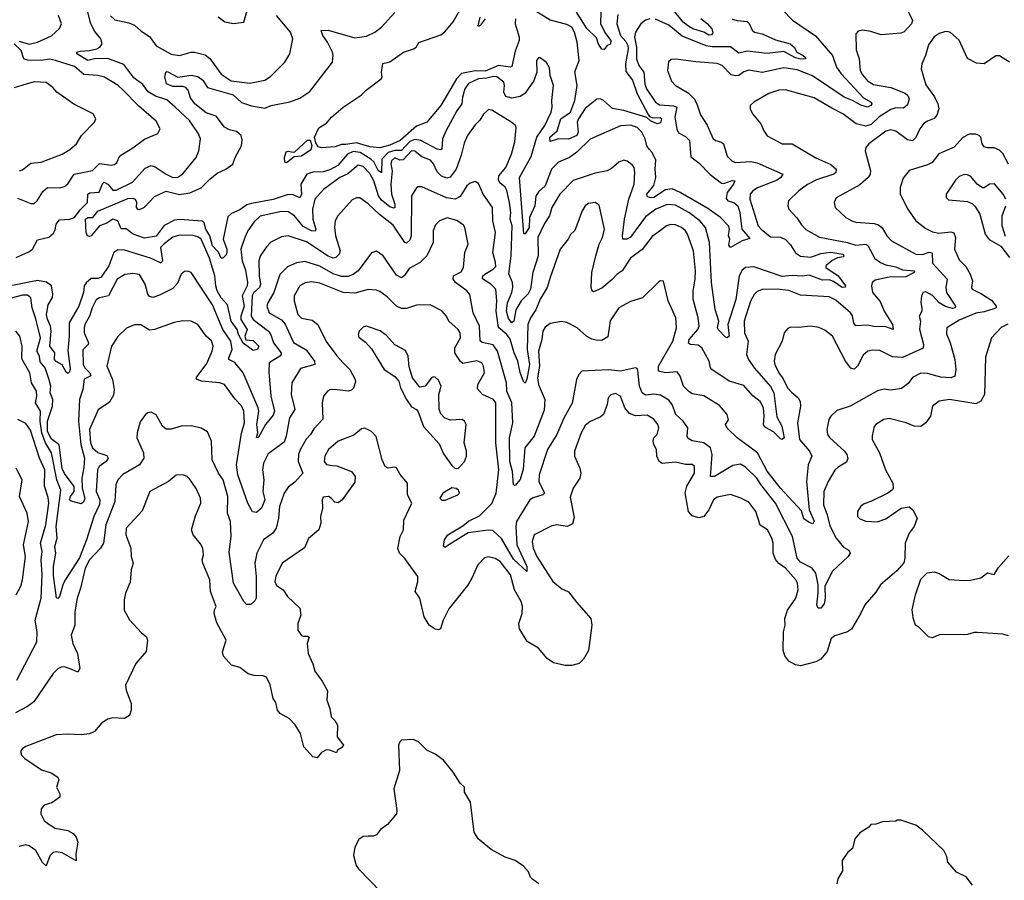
# Model space of a CAD drawing. Extents: x 2086813 to 2278017, y 548126 to 753336.
# Tile 264 of 461: x 2163907 to 2169805, y 688877 to 694029. Entities that reach past the tile are written whole.
import ezdxf

# ---------------------------------------------------------------- set-up
doc = ezdxf.new("R2010")
doc.units = 0

msp = doc.modelspace()

# ---------------------------------------------------------------- linework, layer by layer
at = {"layer": '0CON10XD'}
for points in [[(2163886.2, 692605), (2163961.3, 692638.7), (2163984, 692655), (2164015, 692710.8), (2164082, 692728), (2164108.9, 692751.1), (2164119.3, 692770.7), (2164125.8, 692805), (2164145, 692831.2), (2164205, 692835.8), (2164235, 692845.7), (2164269.2, 692890.8), (2164313.8, 692935), (2164316.2, 692985), (2164327.1, 692992.9), (2164382.6, 692997.4), (2164403, 693047), (2164413.9, 693056.1), (2164435, 693044.4), (2164465, 693008.6), (2164485, 693008.1), (2164583, 693057), (2164659.1, 693140.9), (2164694.1, 693155.9), (2164719.2, 693149.2), (2164785, 693103.6), (2164825, 693084.6), (2164855, 693086.4), (2164885, 693106.5), (2164965, 693204.2), (2164980, 693245), (2164989.5, 693315), (2164978.2, 693345), (2164925.4, 693425), (2164838.8, 693505), (2164789.3, 693549.3), (2164721.1, 693571.1), (2164677.3, 693597.3), (2164645, 693641.3), (2164590.4, 693680.4), (2164531.5, 693761.5), (2164435, 693796.2), (2164355, 693794.5), (2164315, 693784.3), (2164250, 693825), (2164248.8, 693835), (2164268.8, 693841.2), (2164325, 693844.3), (2164369.4, 693855), (2164387.7, 693865), (2164401.8, 693885), (2164393.5, 693915), (2164358.3, 693958.3), (2164334.4, 694005), (2164297.5, 694147.5)], [(2169221.1, 694095), (2169255.4, 694025), (2169249.1, 694005), (2169205, 693957.3), (2169185, 693948.8), (2169068, 693938), (2169005, 693959.1), (2168955, 693965.6), (2168930.3, 693959.7), (2168916.1, 693943.9), (2168917.9, 693847.9), (2168935.6, 693795), (2168942.1, 693725), (2168955, 693698.9), (2168985, 693663.8), (2169021.7, 693641.7), (2169125, 693623.6), (2169210.3, 693590.2), (2169226.2, 693575), (2169235.4, 693555), (2169225, 693520), (2169200.9, 693499.1), (2169155, 693501.1), (2169125, 693492), (2169055, 693447.7), (2169007.4, 693402.6), (2168975, 693391.1), (2168917.8, 693405), (2168837.7, 693465), (2168771.2, 693498.8), (2168665, 693562.3), (2168495, 693609.5), (2168455, 693607.5), (2168395, 693587.3), (2168304.3, 693535.7), (2168283.3, 693515), (2168283.3, 693495), (2168296.2, 693465), (2168346.9, 693405), (2168363.9, 693363.9), (2168385, 693334.3), (2168475, 693286.9), (2168535, 693285.6), (2168675, 693202.3), (2168765, 693162.9), (2168796.7, 693135), (2168795.6, 693115), (2168784.2, 693105), (2168679.2, 693070.8), (2168626.6, 693043.4), (2168573.1, 693005), (2168512.5, 692945), (2168507.5, 692915), (2168514.2, 692895), (2168562.8, 692842.8), (2168590.3, 692800.2), (2168615, 692773.8), (2168697, 692727), (2168865, 692696.1), (2168915, 692679.8), (2168976, 692685), (2168987.1, 692677.1), (2169029.5, 692599.5), (2169063.1, 692575), (2169095, 692561.7), (2169155, 692550), (2169195, 692531.9), (2169267.5, 692525), (2169264.3, 692515), (2169215, 692489), (2169115, 692487.5), (2169031.2, 692468.8), (2169013.3, 692455), (2169009.1, 692435), (2169015.5, 692395), (2169061.9, 692341.9), (2169084.7, 692284.8), (2169134.6, 692205), (2169138.8, 692175), (2169095, 692190), (2169022.7, 692192.7), (2168985, 692201.1), (2168915, 692195.7), (2168902.7, 692212.7), (2168896, 692256), (2168884.4, 692275), (2168795, 692349.3), (2168755, 692369.1), (2168585, 692379.1), (2168515, 692407.5), (2168445, 692416.6), (2168355, 692414.5), (2168325, 692401.9), (2168307, 692383), (2168285, 692344), (2168245.8, 692225), (2168247.8, 692155), (2168270, 692105), (2168260.8, 692025), (2168272.4, 691995), (2168306.1, 691945), (2168405, 691832.4), (2168424.1, 691795), (2168441.8, 691651.8), (2168471.3, 691595), (2168485.4, 691525), (2168475, 691516), (2168465, 691520), (2168422, 691562), (2168375, 691587.3), (2168362.7, 691602.7), (2168366.5, 691655), (2168361.7, 691705), (2168343.3, 691743.3), (2168298, 691778), (2168245, 691839.5), (2168156, 691865), (2168053.8, 691935), (2168045.8, 691945), (2168036.5, 691985), (2167993.6, 692065), (2167971.3, 692081.3), (2167925.4, 692085.4), (2167913.1, 692093.1), (2167917.5, 692115), (2167969.6, 692175), (2167978, 692195), (2167971.4, 692245), (2167941.3, 692355), (2167941.6, 692405), (2167954.1, 692475), (2167955.8, 692525), (2167942.3, 692645), (2167908.2, 692745), (2167895, 692765.6), (2167871.9, 692785), (2167835, 692800.4), (2167805, 692803.8), (2167781.4, 692795), (2167745, 692766.2), (2167695, 692731.2), (2167636.6, 692653.4), (2167565, 692601.1), (2167516.7, 692525), (2167485, 692506.5), (2167456.4, 692473.6), (2167395, 692421.5), (2167345, 692400), (2167335.8, 692405.8), (2167331.1, 692425), (2167333.6, 692515), (2167358.5, 692615), (2167379.1, 692685), (2167398.2, 692725), (2167409.6, 692775), (2167378.7, 692918.7), (2167354.3, 692934.3), (2167315, 692928.1), (2167295, 692914), (2167275.8, 692885), (2167232, 692768), (2167207, 692743), (2167192.9, 692715), (2167145, 692656), (2167084.7, 692485), (2167065.8, 692425), (2167023.8, 692355), (2166998.1, 692291.9), (2166966.6, 692245), (2166951.1, 692205), (2166947.1, 692055), (2166961, 691965), (2166945, 691877.5), (2166935, 691853.3), (2166925, 691863.3), (2166905, 691917.5), (2166891.2, 691985), (2166868.4, 692035), (2166845, 692116.9), (2166825.3, 692145), (2166775.7, 692185.7), (2166761.2, 692285), (2166764.7, 692345), (2166758.5, 692415), (2166729.1, 692445), (2166678.7, 692478.7), (2166682.2, 692495), (2166692.5, 692505), (2166743.3, 692535), (2166758.6, 692551.4), (2166758, 692575), (2166741.3, 692635), (2166751.6, 692708.4), (2166756.6, 692755), (2166741.3, 692825), (2166739.6, 692905), (2166684.2, 692984.2), (2166655, 693048), (2166635, 693060), (2166605, 693050), (2166585, 693035.4), (2166545, 692970.8), (2166515, 692954.2), (2166463.4, 692963.4), (2166315, 693028.6), (2166295, 693029.2), (2166285, 693022), (2166253.5, 692975), (2166252.6, 692735), (2166245, 692708.9), (2166225, 692691.5), (2166215, 692695.6), (2166145, 692800), (2166062.1, 692862.1), (2165995, 692927.7), (2165945, 692962.9), (2165925, 692963.1), (2165898.9, 692951.1), (2165812.2, 692855), (2165796.2, 692825), (2165792.7, 692785), (2165799.7, 692735), (2165826.2, 692645), (2165820, 692625), (2165801.2, 692605), (2165785, 692602.3), (2165755, 692613.7), (2165625, 692699.1), (2165514.6, 692735.4), (2165475, 692729.5), (2165412.3, 692697.7), (2165385, 692670), (2165347.2, 692612.8), (2165340.3, 692585), (2165341.4, 692495), (2165349.8, 692445), (2165343.8, 692425), (2165310.7, 692395), (2165300.5, 692375), (2165293.4, 692255), (2165305, 692233.7), (2165396.7, 692165), (2165412.5, 692142.5), (2165427.5, 692095), (2165473.1, 692035), (2165473.6, 692025), (2165465.5, 692015), (2165401.9, 691975), (2165398.7, 691921.3), (2165412.1, 691775), (2165434.2, 691685), (2165425, 691660.5), (2165380.6, 691605), (2165335, 691526.2), (2165325, 691527.5), (2165334.4, 691555), (2165328.1, 691605), (2165339, 691685), (2165336.7, 691705), (2165245, 691914), (2165195, 691976.5), (2165160.8, 691995), (2165159.4, 692005), (2165179.3, 692055), (2165171.9, 692105), (2165124.3, 692175), (2165062.9, 692322.9), (2164935, 692516.2), (2164915, 692524.2), (2164895, 692521.4), (2164875, 692506), (2164868.5, 692491.5), (2164855.3, 692454.7), (2164825, 692420), (2164745, 692379.2), (2164705, 692366.1), (2164685, 692372.3), (2164675.3, 692385), (2164658.9, 692445), (2164625, 692504.3), (2164585, 692510), (2164536.6, 692503.4), (2164492, 692475), (2164438.8, 692375), (2164385, 692364.2), (2164365, 692351.2), (2164340.5, 692305), (2164325.3, 692254.7), (2164297.5, 692205), (2164293.1, 692185), (2164294.1, 692155), (2164319.6, 692095), (2164317.8, 692085), (2164286.5, 692053.5), (2164288.2, 691965), (2164297.3, 691945), (2164327.3, 691915), (2164333.6, 691896.4), (2164292.9, 691877.1), (2164285.9, 691815), (2164266.2, 691755), (2164260, 691625), (2164273.2, 691485), (2164296, 691405), (2164292.2, 691347.8), (2164279.1, 691285), (2164280.9, 691225), (2164297.5, 691162.5), (2164289.2, 691140.8), (2164275, 691130), (2164215.9, 691145.9), (2164206.4, 691155), (2164210.8, 691175), (2164234.3, 691205), (2164233.2, 691235), (2164175, 691311.7), (2164161.2, 691341.2), (2164144.5, 691484.5), (2164095, 691519.3), (2164074.9, 691565), (2164073, 691625), (2164104.1, 691715), (2164105.8, 691755), (2164089.2, 691795), (2164093.4, 691835), (2164083.8, 691873.8), (2164059.3, 691945), (2164030.7, 691980.7), (2164026.1, 692015), (2164010.5, 692045), (2164031.1, 692125), (2164005, 692237.5)], [(2168475, 694090), (2168535.4, 694025.4), (2168672.9, 693932.9), (2168775, 693815.5), (2168800.6, 693745), (2168826.8, 693705), (2168960.6, 693560.6), (2169008.1, 693535), (2169012.2, 693525), (2169005, 693514.6), (2168985, 693504.6), (2168945, 693516.6), (2168895.8, 693545.8), (2168846.3, 693566.3), (2168655, 693693.6), (2168565, 693729), (2168485, 693741.9), (2168355, 693712.4), (2168275, 693726.8), (2168245, 693717.9), (2168214.2, 693695.8), (2168195, 693692.3), (2168169, 693699), (2168115, 693754.5), (2168085, 693767.3), (2167956.6, 693776.6), (2167836.9, 693793.1), (2167810, 693790), (2167793, 693777), (2167788.1, 693725), (2167810.6, 693660.6), (2167835.8, 693635), (2167910.4, 693590.4), (2167946.4, 693555), (2167962.7, 693525), (2167985, 693458.8), (2168025, 693398), (2168059.8, 693319.8), (2168075, 693305.6), (2168111.2, 693295), (2168123.1, 693285), (2168145, 693212), (2168172, 693185), (2168195, 693174.6), (2168285, 693180.2), (2168325, 693173.2), (2168478, 693105), (2168465.6, 693085), (2168445, 693068.9), (2168327.2, 693022.8), (2168299.2, 693005), (2168282.2, 692985), (2168280.7, 692955), (2168331.2, 692795), (2168347.5, 692775), (2168405, 692730), (2168465, 692727.3), (2168493.3, 692713.3), (2168525, 692681.1), (2168554.2, 692634.2), (2168583.4, 692613.4), (2168645, 692608.4), (2168705, 692628.7), (2168765, 692636.8), (2168837.5, 692625), (2168844.4, 692615), (2168839.8, 692610.2), (2168805, 692604.1), (2168773.3, 692586.7), (2168735.7, 692555), (2168735.6, 692545), (2168810.5, 692495), (2168854.3, 692435), (2168851.7, 692428.3), (2168834.4, 692425), (2168782.5, 692462.5), (2168755, 692471.3), (2168715, 692470.2), (2168635, 692499), (2168595, 692492.7), (2168535, 692497.9), (2168475, 692492.5), (2168305, 692548.8), (2168255, 692544.6), (2168233, 692527), (2168216, 692494), (2168195.8, 692354.2), (2168149.1, 692205), (2168155.8, 692135), (2168145.3, 692124.7), (2168135, 692127.5), (2168092.4, 692172.4), (2168087.6, 692185), (2168094.8, 692225), (2168073.6, 692295), (2168051.4, 692455), (2168039.3, 692695), (2168014.4, 692784.4), (2167980.9, 692825), (2167915, 692875.3), (2167835, 692919.7), (2167785, 692922.4), (2167717.3, 692895), (2167655, 692848.4), (2167565, 692726.7), (2167543.3, 692715), (2167520, 692715), (2167517.1, 692735), (2167529.8, 692835), (2167555.3, 692955), (2167586.9, 693045), (2167591.4, 693115), (2167586.9, 693145), (2167575, 693160.8), (2167545, 693182.5), (2167525, 693187.5), (2167495, 693175.6), (2167452.2, 693137.8), (2167426.1, 693123.9), (2167355, 693110), (2167222.7, 693067.3), (2167141.8, 692985), (2167095.5, 692905), (2167081.5, 692855), (2167050.7, 692809.3), (2167011.3, 692725), (2167012.6, 692615), (2166981.7, 692515), (2166966.7, 692415), (2166952.8, 692387.2), (2166910.6, 692345), (2166878.3, 692291.7), (2166866.2, 692223.8), (2166855, 692214.7), (2166835, 692240), (2166822.2, 692285), (2166829.6, 692335), (2166855.2, 692395), (2166861.3, 692425), (2166859.8, 692455), (2166836.8, 692506.8), (2166850.2, 692615), (2166856.3, 692795), (2166846, 692835), (2166848.5, 692875), (2166841.7, 692935), (2166826, 693006), (2166816, 693026), (2166783, 693053), (2166775, 693070), (2166777.1, 693095), (2166820, 693145), (2166852.9, 693225), (2166872.7, 693297.3), (2166881.9, 693381.9), (2166877.5, 693395), (2166854.6, 693414.6), (2166735, 693487.8), (2166715, 693492.5), (2166685, 693464.3), (2166663.3, 693426.7), (2166635, 693399.2), (2166589.1, 693335), (2166569.5, 693290.5), (2166552.4, 693217.6), (2166521, 693135), (2166485, 693086.2), (2166465, 693080.3), (2166432.9, 693092.9), (2166408.4, 693118.4), (2166385, 693166.2), (2166367.2, 693187.2), (2166315, 693207.9), (2166275, 693241.2), (2166255, 693243.6), (2166205, 693189.4), (2166185, 693189.1), (2166155, 693201.4), (2166133.9, 693185), (2166130.8, 693165), (2166138.4, 693125), (2166131.2, 693045), (2166134.1, 692985), (2166153.4, 692925), (2166154.5, 692905.5), (2166148.8, 692901.2), (2166125, 692908.4), (2166075, 692948.3), (2166056.6, 692975), (2166027.9, 693065), (2166005, 693107.5), (2165965, 693150.8), (2165935, 693157.3), (2165873.1, 693106.9), (2165825, 693084.7), (2165726.9, 693013.1), (2165676.1, 692953.9), (2165661.7, 692895), (2165662.9, 692835), (2165680.7, 692775), (2165677.1, 692762.9), (2165655, 692765.8), (2165605, 692790.9), (2165554, 692855), (2165515, 692879.2), (2165475, 692880.7), (2165348, 692852), (2165310.9, 692819.1), (2165274.4, 692765.6), (2165256.4, 692725), (2165232.6, 692655), (2165239.4, 692585), (2165260.4, 692530.4), (2165272.3, 692455), (2165269.4, 692435), (2165240.8, 692375), (2165250.9, 692315), (2165231.8, 692255), (2165231.3, 692235), (2165270.2, 692175), (2165255.3, 692135), (2165262.6, 692112.6), (2165305, 692107.8), (2165339.1, 692075), (2165332.5, 692055), (2165305, 692049.2), (2165245, 692092.2), (2165217.3, 692145), (2165210.7, 692175), (2165174.2, 692224.2), (2165152.6, 692322.6), (2165114.6, 692364.6), (2165090.4, 692405), (2165081.7, 692435), (2165076.7, 692495), (2165045, 692601.9), (2164995, 692714.6), (2164975, 692728.4), (2164946.9, 692736.9), (2164865, 692738.8), (2164825, 692727.8), (2164771.8, 692688.2), (2164750, 692665), (2164762.4, 692587.6), (2164755, 692572.5), (2164690.6, 692600.6), (2164535, 692650.3), (2164495, 692651.2), (2164471.9, 692635), (2164441.8, 692555), (2164395, 692488.5), (2164375, 692480.4), (2164335, 692479.5), (2164305, 692454.2), (2164293.5, 692435), (2164289.7, 692395), (2164261.4, 692315), (2164202.7, 692215), (2164204.2, 692135), (2164196, 692046), (2164208.8, 691941.2), (2164205, 691921.2), (2164195, 691910), (2164185, 691918), (2164162.3, 691962.3), (2164125, 691983.3), (2164115.8, 691995), (2164118, 692035), (2164087.3, 692075), (2164095.2, 692164.8), (2164090.9, 692195), (2164074.1, 692235.9)], [(2167682.5, 694035), (2167655, 694025.5), (2167627.8, 694005), (2167595.9, 693954.1), (2167590.7, 693925), (2167601, 693865), (2167602.4, 693795), (2167615, 693755.6), (2167646, 693715), (2167651.9, 693645), (2167661.3, 693615), (2167714.7, 693535), (2167740.1, 693520.1), (2167823.1, 693513.1), (2167842.5, 693505), (2167832.2, 693445), (2167842.9, 693372.9), (2167852.8, 693352.8), (2167895, 693330.7), (2167919.8, 693305), (2167928.1, 693208.1), (2167975, 693171.8), (2168042.1, 693102.1), (2168111.3, 693051.3), (2168125, 693049.4), (2168175, 693066.1), (2168190.8, 693065), (2168183.3, 693045), (2168145.3, 692995), (2168139.6, 692959.6), (2168149.2, 692945), (2168185, 692934.6), (2168208, 692915), (2168219.7, 692875), (2168231.8, 692775), (2168280, 692720), (2168234, 692706), (2168165, 692666.2), (2168155, 692680), (2168161.1, 692715), (2168153.3, 692735), (2168159.6, 692775), (2168152.9, 692795), (2168104.6, 692845), (2168029.1, 692899.1), (2167864.1, 692995), (2167815, 693016.7), (2167775, 693010), (2167705, 692964.4), (2167683.4, 692963.4), (2167665, 692970.8), (2167664.6, 692985), (2167705, 693036.2), (2167718.4, 693085), (2167713, 693135), (2167718.1, 693188.1), (2167695, 693234.6), (2167676.8, 693255), (2167663.7, 693273.7), (2167653.9, 693315), (2167634.7, 693355), (2167605, 693383.6), (2167567.8, 693397.8), (2167505, 693393.1), (2167325, 693313.5), (2167244.7, 693235.3), (2167200, 693205), (2167135, 693175.3), (2167091.8, 693135), (2167055.6, 693034.4), (2167015, 692997.8), (2166997.9, 692972.1), (2166993.5, 692915), (2166961.7, 692845), (2166958.2, 692785), (2166935, 692748), (2166927.5, 692747.5), (2166901.4, 693085), (2166970.5, 693209.5), (2167005.5, 693325), (2167052.5, 693395), (2167090, 693475), (2167097.3, 693505), (2167095.5, 693545.5), (2167104.4, 693635), (2167084.5, 693694.5), (2167080.3, 693740.3), (2167062.7, 693772.7), (2167025, 693800), (2167015, 693800), (2167003.1, 693785), (2167004.4, 693715), (2166987.3, 693662.7), (2166932.9, 693587.1), (2166905, 693568.7), (2166855, 693559.2), (2166819.2, 693569.2), (2166806.8, 693595), (2166812.1, 693635), (2166806.4, 693655), (2166765, 693687.2), (2166745, 693689.5), (2166705, 693678.4), (2166655, 693676.1), (2166595, 693646.2), (2166573.4, 693615), (2166558.9, 693565), (2166556.1, 693525), (2166525, 693483.3), (2166459.1, 693360.9), (2166440.7, 693315), (2166435.5, 693255), (2166429.5, 693250.5), (2166406.9, 693255), (2166310.4, 693305), (2166275, 693312.4), (2166245, 693299.5), (2166195, 693245.5), (2166155, 693246.3), (2166115, 693234.9), (2166075.7, 693195), (2166075, 693113.1), (2166055, 693126.5), (2166027.9, 693177.9), (2166011.5, 693195), (2165946.3, 693235), (2165905, 693240.2), (2165870.2, 693225), (2165813.2, 693156.8), (2165765, 693130.4), (2165725, 693118.1), (2165663, 693117), (2165626.4, 693103.6), (2165591.2, 693045), (2165595.2, 692984.8), (2165585, 692963.3), (2165545, 692979.8), (2165515, 692981.9), (2165425, 692952), (2165295, 692928.9), (2165268.8, 692921.2), (2165225, 692890), (2165175, 692868.6), (2165155, 692848.6), (2165126.6, 692715), (2165147.8, 692655), (2165148.8, 692635), (2165145, 692621.2), (2165125, 692601.2), (2165115, 692602), (2165098.3, 692638.3), (2165062.7, 692675), (2165046.8, 692735), (2165022.8, 692775), (2165012.4, 692812.4), (2165002.3, 692822.3), (2164865, 692833.4), (2164835, 692828.4), (2164772, 692798), (2164725, 692732.8), (2164655, 692721.1), (2164587.5, 692745), (2164545, 692776.2), (2164515, 692777.5), (2164494.4, 692825), (2164465, 692835.8), (2164429.2, 692810.8), (2164385.8, 692795), (2164335.3, 692734.7), (2164325, 692730.8), (2164313.8, 692735), (2164306.1, 692755), (2164301.9, 692835), (2164314.8, 692845.2), (2164345, 692844), (2164375, 692882.9), (2164555, 692958.2), (2164585, 692960), (2164598, 692955), (2164606.4, 692936.4), (2164604.5, 692904.5), (2164612, 692895), (2164625, 692892.3), (2164655, 692907.3), (2164715, 692971.6), (2164785, 693002.1), (2164865, 692983.6), (2164927.3, 692992.7), (2164995, 693022.5), (2165045.5, 693074.5), (2165090.2, 693109.8), (2165141.1, 693135), (2165183.8, 693165), (2165198.6, 693205), (2165236.8, 693273.2), (2165239.1, 693310.9), (2165233.3, 693335), (2165205, 693360.8), (2165165, 693370), (2165135, 693386), (2165085, 693451.3), (2165025, 693472.4), (2164956.6, 693525), (2164931.1, 693561.1), (2164916.7, 693606.7), (2164902.7, 693622.7), (2164885, 693628.8), (2164825, 693628.6), (2164786.9, 693645), (2164777.5, 693685), (2164782, 693715), (2164791.2, 693718.8), (2164855, 693685.5), (2164935, 693696.2), (2164975, 693689.5), (2165005, 693666.2), (2165033.1, 693623.1), (2165185, 693580), (2165235, 693532.7), (2165295, 693513.3), (2165375, 693499.5), (2165413.9, 693516.1), (2165525, 693537.9), (2165585, 693558.5), (2165645, 693598.6), (2165781.4, 693775), (2165785.6, 693814.4), (2165780.6, 693835), (2165751.1, 693895), (2165723.1, 693935), (2165713.8, 693963.8), (2165755, 693966.2), (2165915, 693920), (2165985, 693930.4), (2166034.7, 693955.3), (2166074.3, 693985), (2166155, 694071.4)], [(2165096.4, 694046.4), (2165135.7, 694015.7), (2165185, 694007.1), (2165250, 694015), (2165270.8, 694085)], [(2166877.9, 694035), (2166874.3, 694004.3), (2166899.2, 693925), (2166899.7, 693905), (2166875, 693840), (2166855, 693748.9), (2166844.7, 693745.3), (2166774.8, 693754.8), (2166695, 693721.7), (2166635, 693722.9), (2166553.4, 693706.6), (2166523.3, 693675), (2166429.4, 693515), (2166345, 693415.7), (2166285, 693392.5), (2166186, 693305), (2166125, 693278.9), (2166065, 693262.7), (2166005, 693268.1), (2165925, 693291.9), (2165861.7, 693281.7), (2165835, 693282.1), (2165797.7, 693267.7), (2165715, 693262.5), (2165695, 693267.5), (2165681.2, 693291.2), (2165673.3, 693325), (2165698.3, 693381.7), (2165745, 693409.5), (2165774.8, 693445.2), (2165845, 693506), (2165952.3, 693577.7), (2165982.7, 693607.3), (2166073.3, 693675), (2166078.8, 693685), (2166074.2, 693715), (2166082.8, 693767.2), (2166125, 693776.9), (2166206.2, 693835), (2166265.5, 693854.5), (2166281.2, 693865), (2166298.1, 693891.9), (2166430.7, 693939.3), (2166454.4, 693955.6), (2166502.7, 694017.3), (2166566.1, 694123.9)], [(2167489.9, 694060.1), (2167483.8, 694005), (2167506.3, 693935), (2167538.4, 693898.4), (2167549.9, 693875), (2167551.3, 693855), (2167535.4, 693765.4), (2167538.6, 693718.6), (2167577.3, 693667.3), (2167606.2, 693586.2), (2167671.1, 693461.1), (2167680.6, 693450.6), (2167702.5, 693442.5), (2167744.4, 693444.4), (2167752.2, 693435), (2167745, 693411.4), (2167725, 693405.7), (2167685, 693423.8), (2167663.2, 693443.2), (2167526.7, 693485), (2167458.2, 693498.2), (2167405, 693545.6), (2167385, 693555.8), (2167365, 693554.3), (2167295, 693498.4), (2167253.4, 693436.6), (2167246.1, 693415), (2167252.6, 693355), (2167244.5, 693335), (2167195, 693313.6), (2167135, 693315.8), (2167085, 693300), (2167083.1, 693325), (2167126.4, 693363.6), (2167147.7, 693435), (2167206.3, 693475), (2167231.7, 693545), (2167246.1, 693635), (2167232.6, 693717.4), (2167259.3, 693785), (2167246.1, 693895), (2167231.4, 693955), (2167215, 693983.6), (2167185, 694000.5), (2167085, 694026.2), (2166975, 694093.3)], [(2167275.2, 694025.2), (2167243.3, 694073.3)], [(2167387.4, 694075), (2167385.4, 694005), (2167416.7, 693946.7), (2167447.5, 693905), (2167447, 693883), (2167425.9, 693874.1), (2167408.3, 693851.7), (2167395, 693853.3), (2167375, 693883.3), (2167361.5, 693921.5), (2167305, 693977.1), (2167275.2, 694025.2)], [(2167986.2, 694036.1), (2168025, 694007.3), (2168052.7, 693975), (2168058.6, 693951.4), (2168050.5, 693939.5), (2168035, 693936.9), (2168004.5, 693955), (2167938.2, 693975), (2167915, 693988.1), (2167882.2, 694015), (2167815, 694097.2)], [(2163905, 693899.8), (2163965, 693883), (2164015, 693894.1), (2164097.6, 693932.4), (2164145, 693975.8), (2164158.6, 694005), (2164139.4, 694055)], [(2164452.1, 694052.1), (2164477.4, 694027.4), (2164560.9, 694010.9), (2164595, 693995.5), (2164632.5, 693962.5), (2164685, 693928.2), (2164725, 693871.8), (2164815, 693823.8), (2164865, 693814.5), (2164934.5, 693835.5), (2164955, 693835.7), (2165019.1, 693819.1), (2165046.2, 693796.2), (2165115, 693702.9), (2165174.1, 693664.1), (2165285, 693648.5), (2165375, 693667.3), (2165410.2, 693689.8), (2165495.6, 693775), (2165525.6, 693825), (2165543.5, 693915), (2165528.5, 693955), (2165444.8, 694054.8)], [(2166695, 694034.2), (2166665, 693993.8), (2166655, 693987.5), (2166653, 693993), (2166665, 694044)], [(2168175, 694033.1), (2168205, 694024.2), (2168265, 694018.8), (2168276.7, 694006.7), (2168295, 693965.6), (2168309.4, 693955), (2168355, 693943.9), (2168435, 693908.9), (2168522.5, 693885), (2168545.4, 693865), (2168562.9, 693835), (2168600, 693815), (2168612.5, 693805), (2168613.8, 693795), (2168586.9, 693793.1), (2168555, 693801.7), (2168485, 693837.9), (2168385, 693826.4), (2168265, 693840.4), (2168215, 693828.2), (2168165, 693866.5), (2168055, 693866.2), (2168018.1, 693871.9), (2167875, 693930.3), (2167795, 693996.6), (2167715, 694031.8)], [(2169775, 693812), (2169755, 693813.3), (2169685, 693765.7), (2169639.2, 693769.2), (2169585, 693797.5), (2169535, 693906), (2169482.7, 693952.7), (2169465, 693958.8), (2169446.4, 693956.4), (2169415, 693945.8), (2169385, 693925.8), (2169351.5, 693878.5), (2169333.3, 693815), (2169310.8, 693765), (2169305.8, 693735), (2169335, 693640), (2169386.8, 693566.8), (2169407.3, 693525), (2169412.3, 693495), (2169401.6, 693458.4), (2169385, 693437.8), (2169345, 693422.5), (2169323.2, 693406.8), (2169299.6, 693375), (2169275, 693323.1), (2169255, 693304.5), (2169225, 693310.4), (2169155, 693360.9), (2169125, 693370.4), (2169095, 693360.9), (2168992.5, 693285), (2168975.8, 693265), (2168970.8, 693245), (2169002.9, 693125), (2169001.8, 693105), (2168989.5, 693085), (2168940.1, 693039.9), (2168797.9, 692962.1), (2168785.8, 692935), (2168792, 692905), (2168855.4, 692845.4), (2168891.2, 692825), (2168915, 692816.5), (2169025, 692808.7), (2169051.1, 692801.1), (2169073.5, 692783.5), (2169101.1, 692735), (2169129.2, 692705), (2169274, 692625), (2169315, 692624.3), (2169355, 692636.9), (2169373.3, 692633.3), (2169375, 692572.2), (2169461.9, 692475), (2169454.8, 692425), (2169459.4, 692395), (2169513.4, 692315), (2169510.5, 692305), (2169495, 692300.5), (2169452.7, 692312.7), (2169415.2, 692335), (2169375, 692377.1), (2169335, 692400), (2169318.8, 692395), (2169308.6, 692375), (2169304.3, 692335.7), (2169311.4, 692301.4), (2169311.5, 692285), (2169294.5, 692255), (2169303.3, 692225), (2169296.3, 692176.3), (2169321.5, 692085), (2169317.9, 692062.1), (2169195, 692006.7), (2169135, 692010.5), (2169058.3, 692048.3), (2169015, 692050.8), (2168986.7, 692045), (2168960.2, 692019.8), (2168924.6, 691955.4), (2168905, 691936), (2168885, 691942), (2168854, 691985), (2168775.3, 692135.3), (2168729.7, 692169.7), (2168694, 692186), (2168644.3, 692194.3), (2168575, 692186.9), (2168525, 692188.6), (2168509.1, 692180.9), (2168485.8, 692155), (2168474.3, 692105), (2168433.1, 692025), (2168425.6, 691985), (2168429.5, 691965), (2168454.6, 691914.6), (2168479.7, 691879.7), (2168506.4, 691825), (2168529.9, 691799.9), (2168570, 691765), (2168582.6, 691742.6), (2168583.9, 691715), (2168566.8, 691615), (2168578, 691515), (2168637.5, 691445), (2168651.9, 691415), (2168630.9, 691365), (2168619.2, 691265), (2168635.2, 691095.2), (2168665, 691026.2), (2168658.2, 691011.8), (2168635, 691018.2), (2168605, 691041.5), (2168589.1, 691089.1), (2168465, 691223.8), (2168385, 691325.5), (2168326.3, 691436.3), (2168205.6, 691525), (2168144, 691584), (2168134.3, 691605), (2168153.6, 691633.6), (2168145.8, 691665), (2168099.3, 691719.3), (2168005, 691777.1), (2167935, 691789.3), (2167915, 691802.7), (2167883.8, 691835), (2167863.3, 691895), (2167845, 691920.8), (2167775, 691915.4), (2167733.5, 691925), (2167733.1, 691955), (2167818.8, 692105), (2167842.3, 692185), (2167837.3, 692245), (2167791.5, 692345), (2167763.6, 692463.6), (2167745, 692466.2), (2167735, 692458.8), (2167636.9, 692363.1), (2167565, 692341.5), (2167496.9, 692305), (2167445, 692226.7), (2167429.8, 692130.2), (2167395, 692109.5), (2167360.3, 692109.7), (2167335, 692115.6), (2167302, 692135), (2167246, 692185), (2167185, 692216), (2167152.5, 692222.5), (2167085, 692210), (2167055, 692187.8), (2167041.2, 692165), (2167035.3, 692115), (2167013.9, 692045), (2167020.2, 691955), (2167009.6, 691885), (2167015.2, 691845.2), (2167053.6, 691755), (2167048.8, 691691.2), (2166989.5, 691535), (2166933, 691465), (2166922, 691338), (2166905, 691276), (2166875, 691240), (2166864.6, 691244.6), (2166860, 691325), (2166843.4, 691385), (2166840.2, 691525), (2166861.1, 691615), (2166856, 691735), (2166824.7, 691805), (2166822.5, 691855), (2166768.3, 692045), (2166742.8, 692082.8), (2166677.4, 692097.4), (2166665.9, 692105.9), (2166661.8, 692195), (2166622.9, 692275), (2166603.3, 692383.3), (2166585.5, 692405), (2166517.1, 692455), (2166503.8, 692475), (2166505.6, 692495), (2166551.1, 692518.9), (2166566.2, 692545), (2166572.7, 692635), (2166594.2, 692685.8), (2166574.2, 692785), (2166565, 692800), (2166526.4, 692826.4), (2166467, 692843), (2166421.2, 692825), (2166398.5, 692801.5), (2166384.5, 692765), (2166384.4, 692695), (2166345.5, 692615), (2166305.3, 692574.7), (2166239.6, 692540.4), (2166212.6, 692497.4), (2166195, 692484.4), (2166165, 692500), (2166085, 692615.8), (2166045, 692643.8), (2166015, 692633.3), (2165934.3, 692525.7), (2165905, 692502.7), (2165875, 692491.4), (2165835, 692491.1), (2165785, 692507.7), (2165705, 692553.5), (2165615, 692581.2), (2165566.1, 692573.9), (2165510.5, 692549.5), (2165465, 692504), (2165430.4, 692395), (2165393.1, 692335), (2165387.7, 692315), (2165400.9, 692275), (2165475, 692232.4), (2165496.7, 692206.7), (2165547.4, 692097.4), (2165622.6, 692052.6), (2165672.3, 691985), (2165674.5, 691965.5), (2165589.5, 691940.5), (2165536.7, 691855), (2165533.8, 691785), (2165554.6, 691695), (2165523.6, 691645), (2165503.6, 691535), (2165490.6, 691499.4), (2165395, 691430), (2165367.3, 691375), (2165360.7, 691335), (2165368.7, 691275), (2165363.4, 691205), (2165376, 691155), (2165355.7, 691104.3), (2165325, 691079.1), (2165302.7, 691082.7), (2165274.7, 691134.7), (2165214.2, 691305), (2165205.6, 691365), (2165236, 691554), (2165253.3, 691615), (2165250.8, 691685), (2165235, 691716.5), (2165197.6, 691757.6), (2165134.7, 691844.7), (2165105, 691856), (2164995.9, 691865.9), (2164971.2, 691875), (2164963.8, 691885), (2165028.6, 691971.4), (2165060.2, 692045), (2165065.8, 692075), (2165056.2, 692106.2), (2165023.5, 692135), (2164974.3, 692205), (2164935, 692224.4), (2164885, 692226.9), (2164832.8, 692217.2), (2164715, 692173.8), (2164685, 692171.1), (2164632.1, 692202.1), (2164595, 692203.1), (2164547.8, 692182.2), (2164495, 692132.9), (2164456.3, 692073.7), (2164428.9, 691955), (2164463.1, 691875), (2164473.6, 691815), (2164468.9, 691781.1), (2164445, 691739.2), (2164377.5, 691692.5), (2164325.9, 691575), (2164331.6, 691495), (2164343, 691465), (2164375, 691437), (2164429, 691419), (2164437.9, 691405), (2164424.5, 691385), (2164383.8, 691355), (2164373.4, 691335), (2164364.4, 691205), (2164387.2, 691155), (2164385.9, 691125.9), (2164351.4, 691055), (2164308.3, 690915), (2164265, 690806.7), (2164182.7, 690677.3), (2164168.2, 690651.8), (2164145, 690576.2), (2164135, 690563.3), (2164127, 690567), (2164110.6, 690700.6), (2164110, 690755), (2164123.6, 690835), (2164118.7, 690875), (2164131.4, 690925), (2164125.7, 690995), (2164153.2, 691213.2), (2164129.2, 691275), (2164097.9, 691435), (2164061.9, 691495), (2164040.3, 691555), (2164029.3, 691625), (2164031.6, 691685), (2164002.2, 691735), (2164010.5, 691775), (2164007.3, 691805), (2163977.9, 691855), (2163967.5, 691915), (2163922.5, 691995), (2163920.6, 692009.4), (2163922.5, 692075), (2163907.5, 692135), (2163885, 692164.4)], [(2163895, 692960.3), (2163975, 692929.3), (2163995, 692929.6), (2164012.3, 692945), (2164045, 693000.9), (2164074.7, 693025.3), (2164145, 693022.7), (2164175, 693030.5), (2164195, 693045.6), (2164234.2, 693105), (2164342.8, 693127.2), (2164385, 693167.5), (2164455, 693157.5), (2164475, 693161.4), (2164489.2, 693175), (2164506.9, 693215), (2164585, 693261.6), (2164655, 693313.5), (2164735, 693348.8), (2164749.2, 693375), (2164725, 693422.5), (2164621.1, 693511.1), (2164527.9, 693607.9), (2164496.9, 693635), (2164415.3, 693685.3), (2164376, 693696), (2164292, 693702), (2164235, 693748.4), (2164122.7, 693785), (2164085, 693792.8), (2164035, 693784.5), (2163955, 693787.8), (2163931.5, 693795), (2163916.4, 693845), (2163874, 693885)], [(2169835, 693774), (2169775, 693812)], [(2163906.4, 693123.6), (2163925, 693130.6), (2163975, 693170), (2164035, 693176.7), (2164162.5, 693225), (2164208.3, 693251.7), (2164247.1, 693285), (2164276.9, 693335), (2164356.2, 693415), (2164363.3, 693435), (2164346.7, 693465), (2164232.6, 693522.6), (2164129.2, 693595), (2164105, 693624), (2164065, 693652.9), (2163995, 693657.5), (2163927, 693637), (2163875, 693620.5)], [(2165505, 693173.1), (2165496.2, 693176.2), (2165493.1, 693205), (2165502.5, 693237.5), (2165515, 693242.5), (2165545, 693235.5), (2165555, 693238.5), (2165631.2, 693308.8), (2165647.5, 693307.5), (2165657.8, 693275), (2165650.8, 693249.2), (2165595, 693212.5), (2165550.9, 693209.1), (2165505, 693173.1)], [(2169830.8, 693165), (2169795, 693228.5), (2169775, 693247.3), (2169745, 693261.1), (2169705, 693261.1), (2169685, 693267.5), (2169671.9, 693285), (2169664.2, 693325), (2169655, 693335.8), (2169635, 693342.9), (2169595, 693344.3), (2169555.4, 693324.6), (2169503.5, 693266.5), (2169413.6, 693226.4), (2169372.5, 693175), (2169345, 693160.4), (2169235, 693126.9), (2169199.4, 693080.6), (2169181.1, 693025), (2169180.8, 692985), (2169226.9, 692895), (2169274.5, 692825), (2169335, 692778.1), (2169375, 692758.5), (2169412, 692752), (2169485, 692758.2), (2169502.6, 692752.6), (2169512.1, 692725), (2169505.6, 692655), (2169535, 692592), (2169575, 692552.5), (2169600.9, 692505), (2169613.3, 692465), (2169608.6, 692425), (2169612.5, 692415), (2169668.7, 692388.7), (2169729, 692349), (2169756.7, 692315), (2169755.7, 692305), (2169742.4, 692297.6), (2169685, 692279.4), (2169635, 692271.9), (2169535, 692231.2), (2169460.4, 692185), (2169458.5, 692148.5), (2169480.5, 692095), (2169508.8, 691995), (2169515.4, 691935.4), (2169507.5, 691895), (2169485.2, 691884.8), (2169425, 691888.7), (2169345, 691911.1), (2169305, 691913.1), (2169255, 691886.5), (2169229.1, 691850.9), (2169189.5, 691820.5), (2169125, 691810.6), (2169085, 691817.1), (2169045, 691807.5), (2168882, 691715), (2168800.7, 691689.3), (2168766, 691655), (2168754.4, 691635), (2168742.5, 691575), (2168746.5, 691545), (2168757.7, 691527.7), (2168847.9, 691445), (2168862.1, 691425), (2168868.5, 691401.5), (2168860, 691380), (2168809.2, 691350.9), (2168788.8, 691331.2), (2168749.6, 691265), (2168724.8, 691205.2), (2168721.7, 691125), (2168744.7, 691065), (2168760.6, 690999.4), (2168798.5, 690925), (2168841.5, 690871.5), (2168872.7, 690852.7), (2168881.2, 690835), (2168870, 690815), (2168773.1, 690725), (2168729.2, 690635), (2168730.8, 690565), (2168725, 690531.2), (2168705, 690505.7), (2168690, 690505), (2168682.5, 690525), (2168690.7, 690595), (2168689.4, 690645), (2168675.4, 690715), (2168653.3, 690745), (2168585, 690781.8), (2168563.5, 690805), (2168536.7, 690935), (2168433.4, 691135), (2168345.7, 691245.7), (2168321.6, 691285), (2168255, 691350.4), (2168225, 691367.5), (2168179.7, 691360.3), (2168068.8, 691295), (2168045, 691294), (2168054.7, 691425), (2168044.6, 691465), (2168005, 691496.1), (2167935, 691507.9), (2167910.9, 691520.9), (2167905.6, 691535), (2167910, 691585), (2167882.2, 691625), (2167836.9, 691665), (2167815.2, 691725.2), (2167795, 691750.4), (2167745, 691782), (2167705, 691786.4), (2167655, 691781.8), (2167635.5, 691795), (2167619.4, 691835), (2167609.1, 691929.1), (2167605, 691940), (2167595, 691944), (2167505.9, 691924.1), (2167435, 691932.9), (2167274, 691925), (2167255.7, 691905), (2167241.9, 691875), (2167216.9, 691733.1), (2167165.7, 691644.3), (2167123.6, 691545), (2167067.9, 691455), (2167019.2, 691305), (2167017.7, 691265), (2167050, 691195), (2167040.8, 691185), (2166983.1, 691166.9), (2166963.8, 691155), (2166883.4, 691025), (2166879.3, 690995), (2166885.8, 690885.8), (2166945, 690755.7), (2166945, 690726.2), (2166865, 690800.3), (2166793.7, 690923.7), (2166741.7, 690971.7), (2166713.9, 690973.9), (2166592.8, 690957.2), (2166477.8, 690885)], [(2169813.5, 692955), (2169798.2, 692985), (2169746.2, 693046.2), (2169716.7, 693045), (2169685, 693022.9), (2169675, 693023.1), (2169641.5, 693045), (2169605, 693090.4), (2169585, 693100.8), (2169565, 693102.7), (2169535, 693090), (2169511.5, 693068.5), (2169455.8, 692985), (2169456, 692965), (2169469.7, 692949.7), (2169585, 692941.4), (2169615, 692925.8), (2169630.3, 692910.3), (2169658.9, 692865), (2169689.2, 692745), (2169715, 692714), (2169784, 692674), (2169835.8, 692605.8)], [(2169811.7, 692731.7), (2169792, 692795), (2169792, 692855), (2169814.4, 692915.6)], [(2164074.1, 692235.9), (2164068.5, 692265), (2164078.1, 692321.9), (2164103.5, 692365), (2164106.3, 692386.3), (2164097.3, 692435), (2164068.7, 692458.7), (2164015, 692467.8), (2163865, 692438.7)], [(2166477.8, 690885), (2166455, 690868.8), (2166446.2, 690876.2), (2166452.1, 690915), (2166471.3, 690945), (2166561, 690999), (2166595, 691026.9), (2166661.9, 691058.1), (2166735, 691132.5), (2166761.2, 691195), (2166777.8, 691335), (2166758.4, 691495), (2166758.7, 691735), (2166745, 691755.4), (2166678.6, 691785), (2166648.7, 691818.7), (2166651.8, 691845), (2166691.6, 691915), (2166686.1, 691955), (2166675, 691974.4), (2166645, 691986), (2166560.7, 691970.7), (2166545, 691984.2), (2166514.6, 692034.6), (2166513.6, 692065), (2166547.5, 692125), (2166545, 692153.8), (2166532.7, 692175), (2166477.1, 692225), (2166462.9, 692255), (2166435, 692286.2), (2166365, 692322.5), (2166285, 692320.6), (2166225, 692300), (2166195, 692300), (2166165, 692313.5), (2166109, 692369), (2166065, 692402.2), (2166045, 692410), (2165995, 692414.5), (2165915, 692392.1), (2165845, 692395.7), (2165705, 692451.9), (2165655, 692459.2), (2165616.6, 692453.4), (2165585, 692435.8), (2165551.2, 692375), (2165550.9, 692345), (2165572.5, 692265), (2165595, 692243.1), (2165659.4, 692229.4), (2165693.8, 692203.8), (2165743, 692103), (2165806.4, 692016.4), (2165845.3, 691975.3), (2165885, 691934.3), (2165917.5, 691875), (2165918.6, 691861.4), (2165905.9, 691824.1), (2165895, 691811.2), (2165874.2, 691805.8), (2165795, 691815.5), (2165765, 691812.9), (2165750, 691805), (2165727.1, 691775), (2165719.5, 691735), (2165722.8, 691637.2), (2165669.8, 691580.2), (2165648.9, 691545), (2165622.6, 691517.4), (2165586.3, 691453.7), (2165576.7, 691425), (2165574.7, 691384.7), (2165603.1, 691315), (2165555, 691260), (2165515, 691229.4), (2165491.3, 691195), (2165463.7, 691115), (2165457.4, 691045), (2165443.4, 690985), (2165424.1, 690955.9), (2165368.6, 690915), (2165328.5, 690835), (2165316.6, 690775), (2165324.1, 690695), (2165324.2, 690594.2), (2165323.3, 690566.7), (2165315, 690550.8), (2165291.4, 690528.6), (2165265, 690528.6), (2165248.9, 690545), (2165187.9, 690655), (2165161.5, 690841.5), (2165174.7, 690935), (2165169, 691025), (2165152.5, 691075), (2165154.1, 691175), (2165126.1, 691275), (2165098.2, 691315), (2165060.6, 691395), (2165055.6, 691505), (2165031.7, 691561.7), (2164994.4, 691584.4), (2164937.2, 691597.2), (2164875, 691595.3), (2164815, 691577.9), (2164785, 691578.1), (2164762.9, 691595), (2164725, 691664), (2164695, 691679.2), (2164675, 691675.8), (2164660, 691665), (2164628.7, 691621.3), (2164610, 691555), (2164608.8, 691525), (2164649.4, 691435), (2164650.8, 691405), (2164625.4, 691364.6), (2164524.3, 691305.7), (2164495, 691274), (2164483.9, 691245), (2164476.7, 691145), (2164422.5, 691005), (2164410, 690895), (2164391.3, 690865), (2164326.3, 690795), (2164298.9, 690745), (2164271.8, 690625), (2164251.1, 690565), (2164238.5, 690485), (2164238, 690405), (2164216.4, 690345), (2164226, 690295), (2164253.1, 690235), (2164267.8, 690145), (2164255, 690123.3), (2164218.8, 690138.8), (2164175, 690154.6), (2164155, 690153.5), (2164135, 690143.3), (2164107.1, 690115), (2163991.9, 689945), (2163955, 689916.5), (2163881.5, 689878.5)], [(2164005, 692237.5), (2163982.4, 692305), (2163974.7, 692364.7), (2163955, 692379.3), (2163925, 692380), (2163826.2, 692353.8)], [(2169825, 692205.4), (2169785, 692185.6), (2169728.6, 692125), (2169692.1, 692007.9), (2169687.1, 691785), (2169665, 691746.2), (2169635, 691730), (2169475.7, 691754.3), (2169415, 691746), (2169375, 691716), (2169362.9, 691655), (2169334.2, 691615), (2169305, 691594.3), (2169265, 691595.8), (2169217.5, 691615), (2169115, 691640.8), (2169082.5, 691635), (2169035, 691606), (2169025.8, 691594.2), (2169012.8, 691537.2), (2169013.5, 691515), (2169057.1, 691435), (2169093.3, 691333.3), (2169136.2, 691255), (2169140, 691225), (2169135.9, 691214.1), (2169107.5, 691195), (2169005, 691143.8), (2168965, 691131.2), (2168945, 691116.7), (2168926.2, 691085), (2168926, 691055), (2168940.3, 691040.3), (2168975, 691026), (2169042.7, 691022.7), (2169095, 691040.6), (2169186, 691104), (2169235, 691112.5), (2169257.5, 691095), (2169282.5, 691045), (2169264.3, 690995.7), (2169235.7, 690955), (2169210, 690895), (2169209.4, 690805), (2169202, 690778), (2169160.6, 690729.4), (2169063.6, 690646.4), (2169035, 690601.2), (2168970, 690525), (2168945, 690476.7), (2168889.5, 690380.5), (2168865.3, 690364.7), (2168789.3, 690340.7), (2168767.8, 690325), (2168742.9, 690247.1), (2168705, 690200), (2168675, 690184.6), (2168585, 690160.9), (2168555, 690166.2), (2168515, 690187.8), (2168490.1, 690220.1), (2168480, 690255), (2168482.5, 690365), (2168492.9, 690405), (2168490.8, 690445), (2168506.6, 690493.4), (2168556.4, 690565), (2168569.6, 690615), (2168566.2, 690655), (2168555.6, 690675), (2168495, 690744.5), (2168453.5, 690773.5), (2168435, 690796.9), (2168420.3, 690835), (2168420, 690895), (2168413.1, 690925), (2168386.4, 690975), (2168343.1, 691003.1), (2168316, 691085), (2168275, 691140), (2168225.7, 691164.3), (2168165, 691185.6), (2168085, 691170.9), (2168063.6, 691155), (2168035, 691094.3), (2168005.3, 691054.7), (2167975, 691046.9), (2167935, 691058.1), (2167913.8, 691085), (2167893, 691197), (2167902.9, 691237.1), (2167949.1, 691315), (2167950, 691355), (2167935.4, 691365.4), (2167895, 691366.4), (2167835, 691379.2), (2167755, 691372.5), (2167737.1, 691385), (2167724.5, 691415), (2167722.5, 691455), (2167705.6, 691485), (2167701.8, 691505), (2167705.8, 691525), (2167726, 691545), (2167735.4, 691585), (2167728.8, 691605), (2167705, 691636.7), (2167665, 691661.8), (2167595, 691658.1), (2167560.8, 691670.8), (2167531.8, 691705), (2167506.9, 691775), (2167475, 691791.5), (2167447.2, 691782.8), (2167431.4, 691765), (2167425.6, 691725), (2167404.4, 691665), (2167385, 691649.5), (2167325, 691623.8), (2167295, 691600), (2167270.7, 691555), (2167231.1, 691445), (2167230.4, 691415), (2167262.7, 691345), (2167269.1, 691315), (2167263.3, 691285), (2167222.5, 691225), (2167205, 691170), (2167227.9, 691047.9), (2167218.9, 691011.1), (2167185.7, 690994.3), (2167125, 691004.2), (2167095, 690999.2), (2166988.8, 690945), (2166976.9, 690905), (2166983.8, 690865), (2167005.4, 690815), (2167100.4, 690665), (2167155, 690621.1), (2167195, 690602.9), (2167241.4, 690541.4), (2167328, 690445), (2167333.3, 690405), (2167321.7, 690311.7), (2167315, 690252.5), (2167285, 690200), (2167257.5, 690175), (2167215, 690162), (2167175, 690162), (2167105, 690179.2), (2167066.2, 690205), (2167015, 690266.7), (2166947, 690307), (2166901.3, 690381.3), (2166897.8, 690415), (2166916.4, 690475), (2166918.8, 690515), (2166910, 690545), (2166871.8, 690615), (2166847.9, 690705), (2166785, 690785.5), (2166755, 690803.1), (2166715, 690813.8), (2166692, 690808), (2166651.2, 690765), (2166615.8, 690685), (2166589.2, 690640.8), (2166477.9, 690502.1), (2166444.3, 690435), (2166427.3, 690382.7), (2166415, 690376.9), (2166395, 690380.5), (2166360.6, 690405), (2166330, 690455), (2166304.3, 690565), (2166276.2, 690605), (2166291.9, 690665), (2166292, 690695), (2166215, 690804), (2166183.1, 690835), (2166173.1, 690863.1), (2166185.5, 690934.5), (2166205.6, 690975), (2166207.7, 691032.3), (2166256.2, 691135), (2166230, 691185), (2166230, 691255), (2166186.4, 691306.4), (2166165, 691346), (2166155, 691350), (2166115, 691344.3), (2166096.2, 691355), (2166079.4, 691395), (2166043.4, 691533.4), (2166015, 691564.4), (2165975, 691582.9), (2165955, 691580), (2165908.1, 691541.9), (2165815.8, 691505), (2165756.4, 691455), (2165734.3, 691415), (2165730.8, 691385), (2165745.5, 691365.5), (2165779.3, 691360.7), (2165807.5, 691357.5), (2165895, 691323.8), (2165916.2, 691295), (2165915, 691260), (2165838.8, 691155), (2165815, 691136.2), (2165795, 691140), (2165773.8, 691165), (2165756.7, 691175), (2165725, 691171.2), (2165719.2, 691155), (2165720.8, 691105), (2165708.1, 691055), (2165710.8, 691015), (2165698.8, 690975), (2165637.2, 690922.8), (2165613.3, 690866.7), (2165480, 690775), (2165442.4, 690697.6), (2165434.6, 690665), (2165445, 690641.9), (2165485, 690615.7), (2165511.9, 690575), (2165586.2, 690505), (2165592, 690465), (2165573.3, 690415), (2165573.3, 690375), (2165595, 690343.3), (2165605, 690337.5), (2165631.7, 690338.3), (2165641.7, 690331.7), (2165628.8, 690295), (2165634.4, 690234.4), (2165663, 690173), (2165675, 690128.8), (2165719.4, 690069.4), (2165751.2, 690011.2), (2165747.5, 689955), (2165765.8, 689905), (2165773.3, 689855), (2165795, 689833.8), (2165810, 689805), (2165809.2, 689735), (2165846.2, 689685), (2165835, 689670), (2165810, 689655), (2165805, 689640), (2165765, 689656.7), (2165745, 689657.5), (2165715, 689642.5), (2165689.2, 689610.8), (2165663.8, 689615), (2165608.6, 689675), (2165589.2, 689755), (2165557.2, 689807.2), (2165521.2, 689845), (2165467.5, 689875), (2165451.2, 689895), (2165441.7, 689941.7), (2165425.9, 689965.9), (2165407.4, 690047.4), (2165385, 690092), (2165365, 690101.4), (2165312.3, 690102.3), (2165275, 690112.9), (2165225, 690150.8), (2165175, 690164.2), (2165128.6, 690218.6), (2165121.1, 690245), (2165143.3, 690315), (2165088.3, 690418.3), (2165072, 690475), (2165074, 690495), (2165083.8, 690515), (2165050.6, 690605), (2165047.1, 690675), (2165003.8, 690775), (2165000, 690795), (2165008, 690825), (2165003.8, 690865), (2164990.7, 690890.7), (2164946.7, 690945), (2164936.7, 690975), (2164961.2, 691058.8), (2164992.5, 691135), (2164990.6, 691165), (2164965, 691222), (2164925, 691280.8), (2164910, 691295), (2164885, 691304.4), (2164845, 691301.4), (2164799.2, 691265), (2164686.9, 691205), (2164640.9, 691089.1), (2164545.6, 690985), (2164542.5, 690945), (2164572.9, 690865), (2164574.4, 690814.4), (2164588, 690775), (2164576, 690735), (2164568.3, 690661.7), (2164542, 690595)], [(2166515, 691342), (2166535, 691344), (2166571.2, 691385), (2166584.2, 691415), (2166584.4, 691445), (2166570, 691495), (2166581.1, 691605), (2166570.9, 691625), (2166557.1, 691635), (2166485, 691631.1), (2166451.4, 691645), (2166429.7, 691669.7), (2166420, 691695), (2166417.5, 691785), (2166431.4, 691835), (2166415, 691871.2), (2166395, 691889.2), (2166385, 691890), (2166373.8, 691885), (2166335, 691836), (2166305, 691830), (2166260.6, 691885), (2166240.3, 691950.3), (2166234.6, 692015), (2166218, 692048), (2166153.3, 692083.3), (2166105, 692138.8), (2166066.1, 692166.1), (2165985, 692194.2), (2165965, 692188.8), (2165940, 692165), (2165933.8, 692145), (2165938, 692128), (2165978.5, 692098.5), (2166015, 692058), (2166090, 691935), (2166155, 691892.5), (2166178.6, 691865), (2166187.5, 691825), (2166224.3, 691755), (2166255, 691712), (2166284.5, 691694.5), (2166295, 691681.2), (2166325, 691594), (2166420.5, 691490.5), (2166445, 691430), (2166495, 691360), (2166515, 691342)], [(2163891.1, 690075), (2164010.2, 690305), (2164012.5, 690365), (2164001, 690435), (2164036.5, 690565), (2164042.6, 690707.4), (2164035.2, 690794.8), (2164042.7, 690845), (2164032.9, 690895), (2164063.5, 691005), (2164081.7, 691135), (2164077.6, 691167.6), (2164055.4, 691235.4), (2164058.1, 691335), (2164025.3, 691405), (2163972.5, 691572.5), (2163945, 691612.1), (2163895.8, 691635.8)], [(2163886, 690585), (2163915, 690636.7), (2163924.6, 690675), (2163942.5, 690815), (2163931.1, 690885), (2163959.3, 691025), (2163951.5, 691075), (2163906.2, 691175), (2163922.5, 691275), (2163885.5, 691345)], [(2166455, 691152.5), (2166532.5, 691185), (2166542.5, 691195), (2166535, 691212.5), (2166521.7, 691221.7), (2166495, 691226), (2166442.5, 691195), (2166423.6, 691163.6), (2166435, 691152.5), (2166455, 691152.5)], [(2169829.5, 690339.5), (2169795, 690351.2), (2169645, 690361.2), (2169625, 690361.2), (2169585, 690348), (2169415, 690346.7), (2169375, 690327.5), (2169350, 690335), (2169290, 690395), (2169273.6, 690403.6), (2169258.3, 690448.3), (2169253.3, 690495), (2169273.3, 690585), (2169305, 690680), (2169343, 690717), (2169385, 690722.5), (2169415, 690713.3), (2169475, 690676.7), (2169565, 690672.5), (2169603, 690673), (2169665, 690687.5), (2169705, 690717.5), (2169745, 690706.7), (2169769.7, 690750.3), (2169831.7, 690818.3)], [(2164542, 690595), (2164532.5, 690555), (2164534.1, 690494.1), (2164565.7, 690435.7), (2164637.3, 690357.3), (2164666.7, 690335), (2164673.8, 690315), (2164665, 690247.5), (2164603.8, 690175), (2164542, 690045), (2164545.6, 690015), (2164575.6, 689935), (2164575.7, 689894.3), (2164565.8, 689864.2), (2164535, 689845.8), (2164465, 689848.5), (2164435, 689841.4), (2164400.3, 689819.7), (2164355, 689768), (2164325, 689754.2), (2164275, 689747.5), (2164195, 689752.5), (2164125, 689747.5), (2163943.2, 689676.8), (2163923.8, 689665), (2163913, 689647), (2163918, 689625), (2163938.8, 689605), (2164038.7, 689538.7), (2164095, 689519.2), (2164136.7, 689495), (2164141.7, 689478.3), (2164128, 689435), (2164146.9, 689395), (2164147.5, 689375), (2164098.9, 689341.1), (2164054.4, 689325.6), (2164036, 689305), (2164034.2, 689275), (2164054.2, 689235), (2164075, 689216), (2164119.1, 689189.1), (2164195, 689174.2), (2164226.8, 689156.8), (2164245.8, 689135.8), (2164256, 689105), (2164243.9, 689033.9), (2164246.2, 688993.8), (2164161.7, 689041.7), (2164125, 689048), (2164107.7, 689042.3), (2164087.7, 689022.3), (2164065, 688963.3), (2164044.2, 688984.2), (2164003.8, 689055), (2163965, 689084), (2163945, 689090), (2163905, 689080)], [(2167017.5, 688855), (2166980.7, 688880.7), (2166966.7, 688895), (2166955, 688927.5), (2166925, 688961.2), (2166875, 688996), (2166815, 689016), (2166730.3, 689060.3), (2166653.3, 689125), (2166628.8, 689165), (2166608, 689345), (2166572.5, 689405), (2166572.5, 689435), (2166545, 689457.5), (2166503.8, 689525), (2166446.7, 689595), (2166395, 689632.5), (2166345, 689656.7), (2166295.6, 689705.6), (2166265, 689720), (2166195, 689716.2), (2166183.3, 689705), (2166176.2, 689685), (2166181.4, 689535), (2166148, 689425), (2166166, 689295), (2166163.8, 689275), (2166109.7, 689210.3), (2166068.8, 689181.2), (2166045, 689148.8), (2166025, 689140), (2165995, 689140), (2165965, 689138.8), (2165939.5, 689120.5), (2165913.8, 689075), (2165906, 689025), (2165923.3, 688965), (2165936.7, 688945), (2166072.5, 688805)], [(2169615, 688847.5), (2169576.8, 688896.8), (2169517.5, 688925), (2169466.7, 688985), (2169460, 689020), (2169442.5, 689055), (2169315, 689177.5), (2169275, 689206.7), (2169185, 689236.7), (2169163.6, 689236.4), (2169155, 689230), (2169075, 689227.5), (2169035, 689213.3), (2169005, 689210), (2168992.5, 689195), (2168940, 689160), (2168910, 689125), (2168895, 689067.5), (2168867.5, 689045), (2168834.2, 688995.8), (2168836.2, 688933.8), (2168807.5, 688885), (2168802.5, 688855)]]:
    msp.add_lwpolyline(points, dxfattribs=at)

doc.saveas('drawing.dxf')
